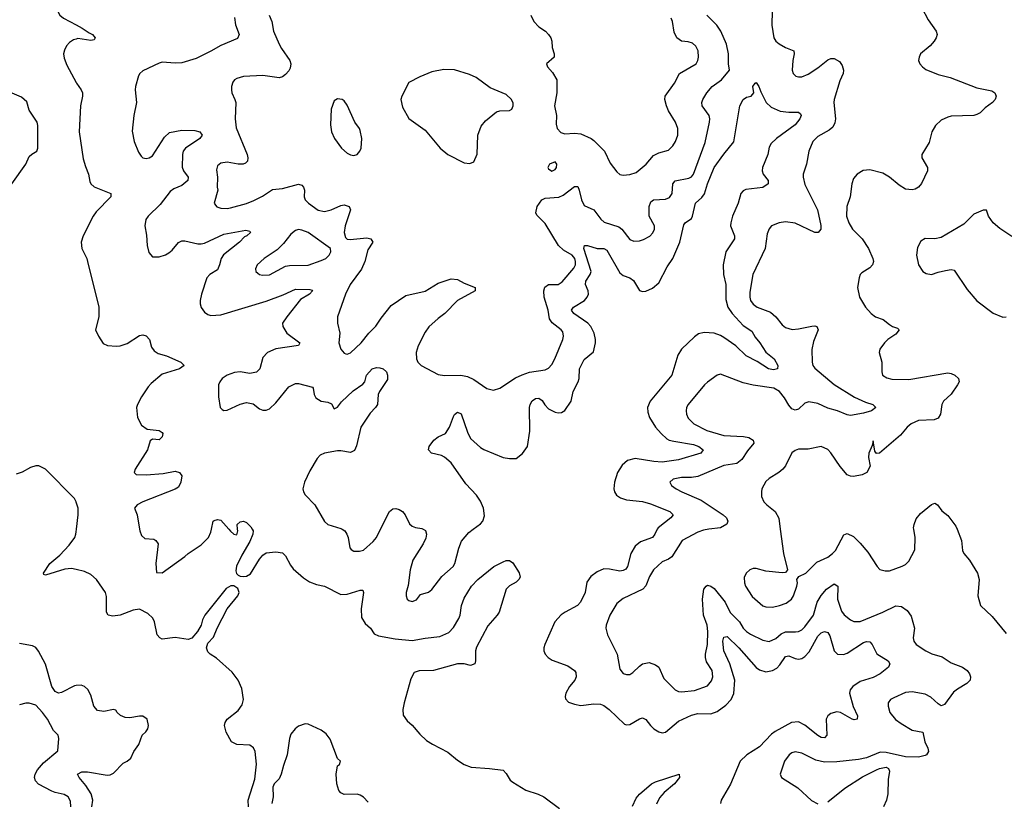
# Model space of a CAD drawing. Header units: inches. Extents: x 1839270 to 1929235, y 762242 to 910350.
# Tile 298 of 362: x 1869652 to 1875718, y 898323 to 903141. Entities that reach past the tile are written whole.
import ezdxf

# ---------------------------------------------------------------- set-up
doc = ezdxf.new("R2010")
doc.units = ezdxf.units.IN
doc.header["$MEASUREMENT"] = 0
for name, color, linetype in [('B8869', 7, 'Continuous'), ('B8879', 7, 'Continuous'), ('B8960', 7, 'Continuous'), ('B8970', 7, 'Continuous')]:
    doc.layers.add(name, color=color, linetype=linetype)

msp = doc.modelspace()

# ---------------------------------------------------------------- linework, layer by layer
at = {"layer": 'B8869', "color": 5}
for points, elevation in [([(1870000, 899752.1), (1869970, 899759.2), (1869930, 899755), (1869810, 899718), (1869800.7, 899720.7), (1869798, 899730), (1869837.7, 899790), (1869899.3, 899840.7), (1869956.9, 899903.1), (1869991.4, 899948.6), (1869998.4, 899970), (1870000, 899983.5)], 580), ([(1870000, 899036.6), (1869990, 899035.5), (1869910, 898993), (1869890, 898990.7), (1869870, 899000.7), (1869849.9, 899030), (1869810, 899169.6), (1869768.1, 899248.1), (1869750, 899271.6), (1869730, 899282), (1869650, 899296.8)], 620), ([(1869967.4, 898290), (1869964.7, 898324.7), (1869949.6, 898350), (1869924.7, 898364.7), (1869870, 898376.8), (1869850, 898385.7), (1869768.4, 898428.4), (1869748, 898450), (1869742.3, 898470), (1869746.4, 898490), (1869761.9, 898518.1), (1869798.7, 898561.3), (1869886.3, 898633.7), (1869892.7, 898710), (1869889, 898730), (1869860.2, 898760.2), (1869822.4, 898830), (1869792.4, 898870), (1869750, 898915.1), (1869710, 898928), (1869690, 898927.8), (1869650, 898917)], 640)]:
    msp.add_lwpolyline(points, dxfattribs=dict(at, elevation=elevation))
at = {"layer": 'B8879', "color": 5}
for points, elevation in [([(1870000, 899983.5), (1870002, 900000)], 580), ([(1870389.8, 900000), (1870391.3, 899990), (1870402, 899962), (1870422.8, 899942.8), (1870478.8, 899938.8), (1870491.1, 899931.1), (1870504.7, 899910), (1870491.3, 899790), (1870494, 899734), (1870530, 899732), (1870670, 899831.3), (1870689.4, 899850.6), (1870770, 899904.7), (1870814, 899950), (1870830, 899982), (1870833.6, 900000)], 580), ([(1870939.3, 900000), (1870950, 899987.7), (1870970, 899970.8), (1870990, 899966), (1870995.6, 899990), (1870994.6, 900000)], 580), ([(1871084.1, 900000), (1871089.2, 899990), (1871087.3, 899970), (1871070, 899925.1), (1871019.6, 899840.4), (1870987.7, 899772.3), (1870983.6, 899743.6), (1870987.7, 899727.7), (1870997.6, 899717.6), (1871010, 899710.1), (1871031.8, 899708.2), (1871050, 899710.7), (1871074.1, 899725.9), (1871130, 899815.8), (1871150, 899841.5), (1871170, 899855.6), (1871230, 899861.6), (1871270, 899855.3), (1871290, 899837.4), (1871319.6, 899779.6), (1871336.6, 899756.6), (1871400.5, 899700.5), (1871436.9, 899676.9), (1871479.4, 899659.4), (1871530.4, 899650), (1871630, 899598.8), (1871670, 899600.5), (1871750, 899624.7), (1871765.2, 899625.2), (1871770.9, 899610.9), (1871755.6, 899510), (1871756.9, 899456.9), (1871779.9, 899419.9), (1871812.8, 899390), (1871835.3, 899355.3), (1871863.1, 899343.1), (1871964.2, 899324.2), (1872070, 899313.8), (1872150, 899329.2), (1872240.8, 899339.2), (1872295.8, 899364.2), (1872324.8, 899395.2), (1872356.8, 899450), (1872365, 899470), (1872373.5, 899530), (1872390, 899575.8), (1872435.8, 899650), (1872474.5, 899690), (1872573, 899770), (1872630, 899800.2), (1872650, 899807.5), (1872670, 899807.3), (1872690, 899793), (1872730, 899732.4), (1872734.4, 899705.6), (1872727.4, 899690), (1872710, 899673.7), (1872668.8, 899651.2), (1872648.8, 899631.2), (1872605.8, 899490), (1872594.2, 899470), (1872535.1, 899404.9), (1872466.3, 899273.7), (1872460.2, 899250), (1872460.2, 899190), (1872455.8, 899170), (1872430, 899159.8), (1872390, 899171.6), (1872350, 899169.9), (1872201, 899130), (1872112.2, 899127.8), (1872083.1, 899116.9), (1872060.8, 899079.2), (1872019.8, 898930), (1872011.7, 898890), (1872015, 898855), (1872039.7, 898819.7), (1872070, 898791.6), (1872116.1, 898736.1), (1872157.8, 898697.8), (1872194.5, 898674.5), (1872290, 898627), (1872350, 898577), (1872390, 898550.4), (1872433.1, 898533.1), (1872546.5, 898526.5), (1872630, 898514.9), (1872650, 898494), (1872674.4, 898454.4), (1872690, 898441.1), (1872770, 898391.8), (1872847, 898367), (1872880.5, 898350), (1872978.5, 898278.5)], 580), ([(1871638.8, 900000), (1871654, 899990), (1871668.1, 899970), (1871674.7, 899950), (1871686.4, 899886.4), (1871694.6, 899874.6), (1871710, 899865.3), (1871744.6, 899864.6), (1871770, 899872), (1871830, 899924.1), (1871850, 899950.3), (1871875.1, 900000)], 620), ([(1872137.7, 900000), (1872151.6, 899991.6), (1872158.6, 899970), (1872154.5, 899945.5), (1872138.2, 899910), (1872074.9, 899810), (1872058.5, 899750), (1872046, 899654), (1872032.4, 899610), (1872032.2, 899590), (1872038.4, 899570), (1872050, 899560.3), (1872070, 899554.3), (1872095.7, 899564.3), (1872122, 899598), (1872170, 899612.9), (1872190, 899628.9), (1872252, 899710), (1872322.8, 899770), (1872333.6, 899790), (1872357.3, 899882.7), (1872374, 899926), (1872418.9, 899981.1), (1872444.8, 900000)], 620), ([(1873579.9, 900000), (1873565.8, 899970), (1873550.3, 899950), (1873476.9, 899923.1), (1873444, 899896), (1873418, 899850), (1873397.5, 899770), (1873386.3, 899753.7), (1873370, 899745), (1873350, 899742.2), (1873285.5, 899754.5), (1873250, 899755.3), (1873210, 899737.6), (1873170, 899709.7), (1873146.9, 899673.1), (1873135.8, 899610), (1873106.7, 899550), (1873088.8, 899530), (1873012, 899490), (1872987.5, 899472.5), (1872947.9, 899430), (1872887.2, 899290), (1872880.3, 899270), (1872880.4, 899250), (1872890.3, 899230.3), (1872908, 899210), (1872932.8, 899192.8), (1873030, 899158), (1873070.2, 899130.2), (1873078.2, 899118.2), (1873080.2, 899090), (1873071.4, 899070), (1873039.6, 899030), (1873017, 898990), (1873012.4, 898970), (1873014.6, 898954.6), (1873033.5, 898933.5), (1873070, 898921.1), (1873110, 898914), (1873190, 898924.9), (1873230, 898922.4), (1873250, 898914.2), (1873284.2, 898890), (1873378.3, 898798.3), (1873390, 898794), (1873410, 898797.4), (1873470, 898831.3), (1873490, 898836.9), (1873510, 898828.4), (1873537.7, 898790), (1873559.5, 898770), (1873590, 898751.3), (1873610, 898745.8), (1873630, 898750.2), (1873710, 898818.1), (1873790, 898854.2), (1873830, 898864.2), (1873910, 898861.5), (1873950, 898876.3), (1874003.4, 898916.6), (1874034.5, 898950), (1874052.5, 898987.5), (1874059, 899070), (1874026.2, 899170), (1873991, 899250), (1873983.8, 899310), (1873990, 899336), (1874010, 899339.7), (1874082.8, 899270), (1874190, 899147.7), (1874210, 899134.2), (1874250, 899121.5), (1874290, 899129.3), (1874315.9, 899144.1), (1874335.8, 899164.2), (1874370, 899216.9), (1874390, 899219.7), (1874430, 899202.6), (1874450, 899199.2), (1874470, 899202.6), (1874490, 899215), (1874515.6, 899244.4), (1874570, 899341.6), (1874590, 899362.8), (1874610, 899370.3), (1874630, 899363.1), (1874642.7, 899342.7), (1874669.4, 899250), (1874690.2, 899230.2), (1874728.4, 899228.4), (1874750, 899236), (1874850, 899302.9), (1874870, 899309.1), (1874890, 899306), (1874904.9, 899290), (1874932.9, 899232.9), (1875002.4, 899190), (1875014, 899170), (1875004.2, 899150), (1874954.4, 899110), (1874910, 899086.3), (1874830, 899060.8), (1874784.9, 899030), (1874768.2, 899010), (1874765, 898990), (1874787.9, 898907.9), (1874813.8, 898850), (1874812.2, 898830), (1874793.5, 898826.5), (1874780.7, 898830), (1874710, 898871.1), (1874685.8, 898874.2), (1874650, 898865.3), (1874630.3, 898850), (1874621.6, 898830), (1874625.3, 898730), (1874610, 898714.7), (1874590, 898717.2), (1874570, 898728.2), (1874490, 898792.1), (1874450, 898812.7), (1874406.7, 898810), (1874307.3, 898752.7), (1874283.5, 898736.5), (1874210, 898658.1), (1874132.5, 898610), (1874091.6, 898570), (1874031.8, 898428.2), (1873973.4, 898330), (1873968.8, 898310)], 620), ([(1873898, 900000), (1873864.6, 899995.4), (1873830, 899981.5), (1873734.4, 899930), (1873670, 899829.7), (1873650, 899815.6), (1873610, 899799.2), (1873557.3, 899750), (1873531.7, 899710), (1873509.1, 899650.9), (1873490.4, 899630), (1873370, 899574.3), (1873330, 899541.6), (1873288.8, 899470), (1873265.3, 899410), (1873263.1, 899390), (1873273.7, 899350), (1873333.4, 899230), (1873350, 899138), (1873370, 899110.8), (1873390, 899104), (1873410, 899104.9), (1873430, 899117.3), (1873470, 899157.3), (1873490, 899170.7), (1873530, 899179.1), (1873570, 899165.5), (1873590, 899150.6), (1873621.1, 899081.1), (1873690.8, 899010), (1873710, 899000.4), (1873730, 898997.4), (1873810, 899005.4), (1873890, 899035.3), (1873915, 899065), (1873921.7, 899090), (1873919.1, 899130), (1873883.9, 899183.9), (1873876.3, 899210), (1873876.5, 899230), (1873889.9, 899290), (1873891.9, 899370), (1873887.2, 899410), (1873865.3, 899470), (1873858, 899570), (1873867, 899630), (1873880.9, 899650), (1873890, 899655.8), (1873909.6, 899650.4), (1873930, 899634.4), (1873998, 899550), (1874030, 899487.8), (1874087.5, 899430), (1874110.1, 899390.1), (1874130.3, 899370), (1874153.8, 899353.8), (1874230, 899316.9), (1874270, 899309.3), (1874310, 899326.7), (1874343.7, 899356.3), (1874370, 899368.9), (1874432.1, 899367.9), (1874450, 899370.2), (1874470, 899380.2), (1874490, 899399.3), (1874542.1, 899470), (1874565.4, 899550), (1874590, 899592.6), (1874622.3, 899630), (1874670, 899664.6), (1874692.3, 899650), (1874690.2, 899570), (1874715.2, 899495.2), (1874731.8, 899471.8), (1874770, 899442.6), (1874791.6, 899431.6), (1874830, 899431.4), (1874970, 899489.4), (1875050, 899528.8), (1875084.7, 899524.7), (1875119.6, 899499.6), (1875143.8, 899463.8), (1875165.5, 899390), (1875156.4, 899330), (1875160.4, 899310), (1875174.9, 899290), (1875235.5, 899250), (1875272.7, 899232.7), (1875334.6, 899214.6), (1875390, 899176), (1875460.7, 899150), (1875490.4, 899130), (1875504.9, 899110), (1875510.3, 899090), (1875508.2, 899070), (1875487.7, 899050), (1875430, 899015.4), (1875404.8, 898995.2), (1875350, 898919.3), (1875330, 898912.7), (1875310, 898923.7), (1875265.3, 898965.3), (1875230, 898984.7), (1875150, 898999.1), (1875110, 898993.7), (1875038.4, 898961.6), (1875016.3, 898950), (1875002.4, 898930), (1875002, 898910), (1875014, 898870), (1875047.5, 898827.5), (1875082, 898802), (1875150, 898762.8), (1875216, 898750), (1875228.2, 898690), (1875248.2, 898650), (1875252.2, 898630), (1875239.1, 898610), (1875230, 898605.1), (1875190, 898596.3), (1875110, 898597.4), (1874990, 898623.7), (1874953.7, 898626.3), (1874870, 898591.8), (1874819.6, 898580.4), (1874686.1, 898566.1), (1874610, 898563.8), (1874557.2, 898577.2), (1874470, 898619.3), (1874430, 898627.4), (1874410, 898621.5), (1874393.7, 898610), (1874364.6, 898570), (1874337.1, 898490), (1874345.5, 898470), (1874446.7, 898406.7), (1874530, 898327.4), (1874570, 898306.7)], 640), ([(1874338.3, 900000), (1874358.4, 899850), (1874382.8, 899750), (1874370, 899734), (1874350, 899732.3), (1874250, 899742.9), (1874190, 899758.4), (1874170, 899758), (1874150, 899749.3), (1874126.8, 899730), (1874116.3, 899703.7), (1874118, 899670), (1874123.8, 899650), (1874165.1, 899585.1), (1874230, 899528.8), (1874250, 899521.1), (1874290, 899520.9), (1874334, 899530), (1874375.1, 899544.9), (1874407, 899570), (1874418.7, 899590), (1874440.7, 899650), (1874443.7, 899670), (1874439, 899690), (1874451.8, 899708.2), (1874494.5, 899730), (1874563.4, 899796.6), (1874630, 899829.1), (1874660.5, 899850), (1874677.4, 899870), (1874730, 899966.4), (1874750, 899974.9), (1874790, 899956.4), (1874830, 899914.4), (1874878.3, 899858.3), (1874935.5, 899770), (1874952.1, 899752.1), (1874983.4, 899743.4), (1875010, 899743.1), (1875090, 899772), (1875110, 899782.4), (1875130, 899803), (1875166.2, 899873.8), (1875168.8, 899950), (1875160.6, 900000)], 660), ([(1875427.1, 900000), (1875455.6, 899930), (1875460.7, 899870), (1875469.2, 899850), (1875504.9, 899810), (1875553.1, 899730), (1875563.6, 899690), (1875554.4, 899590), (1875570.7, 899530), (1875643.2, 899463.2), (1875730, 899357.3)], 660), ([(1871061.6, 898290), (1871060.2, 898330), (1871100.4, 898459.6), (1871111.2, 898551.2), (1871102.6, 898630), (1871092.1, 898652.1), (1871070, 898669.7), (1870990, 898672.6), (1870955.6, 898690), (1870922.8, 898750), (1870914.5, 898790), (1870918.2, 898810), (1870930, 898828.9), (1870996.8, 898883.2), (1871022.9, 898917.1), (1871031.1, 898950), (1871019.3, 899019.3), (1870996.9, 899070), (1870960.2, 899120.2), (1870864.6, 899204.6), (1870824.7, 899230), (1870810, 899244.7), (1870801.9, 899270), (1870810, 899297.6), (1870845.7, 899334.3), (1870868.7, 899390), (1870930, 899509.1), (1870995.7, 899590), (1871003.4, 899610), (1870994.8, 899634.8), (1870970.9, 899650.9), (1870952.1, 899652.1), (1870924.1, 899635.9), (1870793.2, 899470), (1870777.8, 899442.2), (1870769.3, 899410), (1870746.4, 899370), (1870711.7, 899328.3), (1870690, 899321.2), (1870610, 899333.3), (1870530, 899323.1), (1870515.1, 899330), (1870499.2, 899350), (1870482.4, 899430), (1870471.7, 899451.7), (1870441.7, 899481.7), (1870390, 899507.4), (1870350, 899502), (1870270, 899471.7), (1870225.2, 899465.2), (1870197.2, 899470), (1870186.9, 899490), (1870186.7, 899586.7), (1870181.1, 899610), (1870125.1, 899690), (1870090, 899721.2), (1870050, 899740.2), (1870000, 899752.1)], 580), ([(1870095.8, 898290), (1870102.2, 898330), (1870092.1, 898370), (1870059.8, 898419.8), (1870017.6, 898470), (1870008.2, 898490), (1870034.1, 898505.9), (1870070, 898504.6), (1870190, 898484.8), (1870210, 898486.6), (1870230, 898497.5), (1870290, 898558.2), (1870312.8, 898570), (1870335.8, 898590), (1870355.3, 898630), (1870386, 898674), (1870407, 898730), (1870429.1, 898750.9), (1870440.5, 898770), (1870445.8, 898790), (1870436.5, 898830), (1870410, 898847.6), (1870390, 898848.2), (1870330, 898838), (1870300.8, 898840.8), (1870272.3, 898852.2), (1870252, 898870), (1870244.1, 898884.1), (1870230, 898889.5), (1870170, 898877.8), (1870130, 898883.5), (1870107.9, 898910), (1870090, 898977), (1870072.1, 899012.1), (1870050, 899031.5), (1870030, 899039.7), (1870000, 899036.6)], 620), ([(1871798.4, 898318.4), (1871770, 898348.3), (1871750, 898361.1), (1871730, 898367.2), (1871650, 898365.6), (1871630, 898374.7), (1871617.7, 898390), (1871605.2, 898430), (1871601.6, 898490), (1871610, 898541), (1871622, 898550), (1871628, 898570), (1871610, 898588), (1871565.4, 898705.4), (1871538.9, 898738.9), (1871510, 898761.5), (1871430, 898798.7), (1871410, 898801.3), (1871370, 898785.7), (1871349.3, 898770.7), (1871323.1, 898736.9), (1871314.2, 898710), (1871299.7, 898610), (1871276.5, 898543.5), (1871263.5, 898490), (1871250, 898462.2), (1871219.5, 898430), (1871212.3, 898410), (1871212.5, 898350), (1871204.6, 898310)], 580), ([(1874630, 898320.2), (1874735.1, 898404.9), (1874845, 898475), (1874930, 898518), (1874950, 898526.4), (1874990, 898533.4), (1875004.9, 898524.9), (1875010.3, 898510), (1875002.6, 898457.4), (1875000.2, 898370), (1874992.9, 898330), (1874973.4, 898290)], 640), ([(1873426.8, 898293.2), (1873450, 898343.1), (1873470, 898367.8), (1873544.4, 898430), (1873570, 898443.7), (1873714, 898490), (1873717.6, 898470), (1873686.3, 898430), (1873621.8, 898378.2), (1873594.5, 898345.5), (1873574.8, 898305.2)], 580)]:
    msp.add_lwpolyline(points, dxfattribs=dict(at, elevation=elevation))
at = {"layer": 'B8960', "color": 5, "elevation": 580}
for points in [[(1870000, 903958.7), (1869950, 903929.3), (1869870, 903907.1), (1869847.7, 903892.3), (1869827.7, 903872.3), (1869810, 903842.2), (1869776.6, 903803.4), (1869765.3, 903774.7), (1869762.7, 903750), (1869763.4, 903623.4), (1869773.5, 903493.5), (1869790.7, 903430.7), (1869808.9, 903388.9), (1869828.2, 903368.3), (1869850, 903356.5), (1869901.8, 903341.8), (1869916, 903330), (1869918.6, 903318.6), (1869916, 903290), (1869887.6, 903210), (1869888.1, 903188.1), (1869898.7, 903170), (1869922, 903150), (1870000, 903109.4)], [(1870000, 903022.1), (1869983.3, 903016.7), (1869959, 903001), (1869940.1, 902979.9), (1869926.7, 902953.3), (1869921.8, 902930), (1869924.7, 902904.7), (1869941, 902861), (1870000, 902753.6)], [(1869602.9, 902130), (1869688.4, 902251.6), (1869710, 902297.3), (1869727, 902313), (1869758, 902330), (1869763, 902350), (1869762.9, 902490), (1869759, 902510), (1869710, 902584.2), (1869694.6, 902634.6), (1869662.8, 902662.8), (1869590, 902694.6)], [(1870000, 900167.4), (1869999.2, 900170), (1869988.2, 900190), (1869809.6, 900370), (1869770, 900391.1), (1869750, 900390.9), (1869718.6, 900381.4), (1869667.3, 900352.7), (1869630, 900340.2)]]:
    msp.add_lwpolyline(points, dxfattribs=at)
at = {"layer": 'B8970', "color": 5}
for points, elevation in [([(1874291.1, 903288.9), (1874286.7, 903106.7), (1874299.1, 903030), (1874310.3, 903010), (1874331.7, 902991.7), (1874370, 902970.2), (1874420.7, 902950), (1874424.4, 902930), (1874414.9, 902890), (1874411.6, 902830), (1874418, 902810), (1874433.7, 902793.7), (1874450, 902788.3), (1874470, 902789.4), (1874510, 902806.2), (1874570, 902844.6), (1874630, 902893.5), (1874650, 902901.8), (1874670, 902902.9), (1874703.5, 902883.5), (1874720, 902860), (1874727.4, 902830), (1874724.6, 902810), (1874705.3, 902765.3), (1874670, 902648.7), (1874668.1, 902630), (1874677.6, 902530), (1874674.8, 902505.2), (1874661, 902479), (1874639.3, 902460.7), (1874570, 902422.2), (1874539, 902390), (1874514.7, 902330), (1874500.3, 902250), (1874478.7, 902190), (1874479, 902170), (1874490, 902125.5), (1874566.4, 901970), (1874587.3, 901872.7), (1874588.4, 901850), (1874571.4, 901828.6), (1874550, 901829.8), (1874430, 901886.4), (1874370, 901895.4), (1874330.3, 901889.7), (1874284, 901870), (1874268.8, 901851.2), (1874258, 901822), (1874244, 901730), (1874168.3, 901570), (1874150, 901462), (1874149.4, 901430), (1874155.2, 901410), (1874170, 901386.9), (1874196.4, 901370), (1874278.5, 901338.5), (1874310.2, 901310), (1874350, 901259.5), (1874370, 901244.9), (1874412, 901232), (1874450, 901235.4), (1874532.8, 901252.8), (1874550, 901254.3), (1874562.8, 901250), (1874572, 901230), (1874542.6, 901157.4), (1874531.9, 901108.1), (1874534.2, 901030), (1874539.3, 901010), (1874550, 900992.9), (1874670, 900892.9), (1874795.1, 900815.1), (1874864.1, 900784.1), (1874907.7, 900770), (1874926, 900750), (1874900.7, 900730), (1874850, 900715.8), (1874770, 900702), (1874750, 900705.3), (1874690.4, 900730.4), (1874630, 900747.6), (1874570, 900774.8), (1874514.7, 900785.3), (1874490, 900778.3), (1874450, 900741), (1874430, 900734), (1874410, 900742.9), (1874390, 900764.2), (1874364.9, 900810), (1874333.8, 900850), (1874298.4, 900870), (1874170, 900889), (1874110, 900902.7), (1873970, 900955.8), (1873950, 900949.7), (1873890, 900907.2), (1873870.2, 900889.8), (1873770, 900769.4), (1873760.3, 900750), (1873757.4, 900730), (1873759.5, 900710), (1873770, 900685.5), (1873805.5, 900650), (1873886, 900610), (1873990, 900577.2), (1874111.5, 900571.5), (1874145.2, 900565.2), (1874170.3, 900550), (1874174.3, 900530), (1874135.9, 900484.1), (1874101.3, 900430), (1874070, 900406), (1873990, 900392.8), (1873830, 900325.1), (1873790, 900319.7), (1873730, 900319.7), (1873678, 900310), (1873657.3, 900290), (1873668, 900270), (1873695.5, 900250), (1873730.6, 900230), (1873850, 900178.6), (1873985.3, 900090), (1874005.7, 900070), (1874014, 900050), (1874008.9, 900031.1), (1873970.1, 900009.9), (1873898, 900000)], 640), ([(1875210, 903214), (1875250, 903140.7), (1875298.4, 903070), (1875303.7, 903050), (1875298.7, 903030), (1875287, 903010), (1875260.7, 902979.3), (1875203, 902930), (1875193.4, 902910), (1875190.7, 902890), (1875198.8, 902870), (1875214, 902850), (1875235.1, 902835.1), (1875310, 902803.1), (1875384.6, 902784.6), (1875550, 902721.1), (1875642, 902702), (1875659.1, 902690), (1875668, 902670), (1875663, 902650), (1875646, 902630), (1875601.1, 902598.9), (1875570, 902567.6), (1875550, 902556.3), (1875530, 902551.1), (1875390, 902546), (1875370, 902541), (1875330, 902523), (1875294.4, 902490), (1875272.4, 902450), (1875255.1, 902384.9), (1875210.7, 902310), (1875210.6, 902290), (1875244.4, 902230), (1875244.9, 902210), (1875208.9, 902131.1), (1875190, 902109.4), (1875170, 902097), (1875150, 902091.8), (1875110, 902097.4), (1875070, 902120.5), (1875010, 902171.1), (1874970, 902195.1), (1874890, 902215.1), (1874848.5, 902211.5), (1874810.8, 902190), (1874790, 902162), (1874779.3, 902130), (1874768.9, 902050), (1874747.2, 901990), (1874746, 901930), (1874759.5, 901890), (1874782.8, 901850), (1874841.8, 901790), (1874881.6, 901730), (1874909, 901670), (1874911.6, 901650), (1874906, 901630), (1874889, 901611), (1874839.9, 901580.1), (1874830.5, 901570), (1874823.1, 901550), (1874814.4, 901490), (1874826.7, 901430), (1874863.8, 901370), (1874898, 901330), (1874924.9, 901310), (1874972.3, 901292.3), (1875010, 901262.3), (1875030, 901250.3), (1875060.7, 901240.7), (1875070.5, 901230.5), (1875050, 901203.6), (1875000.5, 901170), (1874979.3, 901150), (1874952.4, 901110), (1874948, 901090), (1874964.4, 901030), (1874963, 900970), (1874967.7, 900950), (1874994.6, 900934.6), (1875025.8, 900925.8), (1875130, 900922.6), (1875370, 900964.4), (1875390, 900960.9), (1875413, 900950), (1875435.5, 900930), (1875439.3, 900910), (1875430.4, 900890), (1875390, 900832), (1875344.6, 900790), (1875334, 900770), (1875324.6, 900710), (1875310, 900685.6), (1875285.2, 900674.7), (1875190, 900671.1), (1875144, 900650), (1875120.5, 900630), (1875078.9, 900581.1), (1874950, 900469.3), (1874930, 900468), (1874920.9, 900480.9), (1874910, 900546), (1874904, 900516), (1874883.8, 900470), (1874882.5, 900442.5), (1874891.3, 900390), (1874870.8, 900350), (1874843.4, 900336.6), (1874790, 900325.1), (1874770, 900326.6), (1874750, 900336.2), (1874707.7, 900387.7), (1874650, 900471.5), (1874630, 900491.5), (1874590, 900509.6), (1874510, 900493.5), (1874450, 900494), (1874430, 900486.6), (1874410, 900471.5), (1874370, 900391.5), (1874353.8, 900370), (1874330, 900349.7), (1874270, 900313.7), (1874250, 900295.1), (1874225.3, 900250), (1874221.3, 900230), (1874223.1, 900203.1), (1874237.6, 900170), (1874254.9, 900150), (1874306, 900110), (1874329.1, 900069.1), (1874338.3, 900000)], 660), ([(1870975, 903155), (1870981.4, 903110), (1871004.2, 903050), (1870994.3, 903025.7), (1870890, 902983), (1870830, 902946.5), (1870738.4, 902901.6), (1870650, 902875.7), (1870610, 902873.3), (1870530, 902878.5), (1870510, 902873.7), (1870410, 902825.1), (1870392.2, 902810), (1870384.5, 902795.5), (1870364.7, 902730), (1870362.8, 902710), (1870372.2, 902630), (1870354, 902550), (1870344.8, 902455.2), (1870357.7, 902390), (1870384.4, 902324.4), (1870399.8, 902299.8), (1870410.2, 902290.2), (1870430, 902286.4), (1870450, 902290.2), (1870470, 902303), (1870543.4, 902416.6), (1870574.7, 902445.3), (1870650, 902460.5), (1870730, 902458.5), (1870762, 902450), (1870775.8, 902430), (1870761.7, 902410), (1870672.3, 902350), (1870659.8, 902330), (1870654.4, 902310), (1870652.4, 902232.4), (1870661.4, 902210), (1870689.1, 902170), (1870686.7, 902150), (1870650, 902118.9), (1870601.5, 902098.5), (1870578.6, 902081.4), (1870517.6, 902002.4), (1870443.2, 901930), (1870429.1, 901910), (1870422.4, 901870), (1870432.8, 901812.8), (1870437.2, 901750), (1870447.1, 901707.1), (1870470, 901679.3), (1870510, 901679.1), (1870550, 901691.8), (1870570, 901704), (1870590, 901720.7), (1870630, 901767.1), (1870650, 901777.2), (1870670, 901779), (1870750, 901759.2), (1870770, 901759.2), (1870790, 901764.3), (1870910, 901818.5), (1871044.4, 901844.4), (1871070, 901837.3), (1871073.7, 901830), (1871052, 901810), (1871037.7, 901802.3), (1871006.5, 901770), (1870908, 901692), (1870893.2, 901670), (1870883.5, 901630), (1870870, 901598.9), (1870822.4, 901570), (1870804.4, 901550), (1870771.4, 901450), (1870762.8, 901410), (1870763.6, 901390), (1870770, 901367.7), (1870790, 901338.4), (1870810, 901323.6), (1870830, 901317.3), (1870890, 901322.9), (1871170, 901406.9), (1871274, 901446), (1871350, 901480.8), (1871438.3, 901478.3), (1871454.2, 901474.2), (1871455.5, 901470), (1871436.4, 901450), (1871382.5, 901417.5), (1871297.7, 901310), (1871271.7, 901270), (1871273.1, 901250), (1871297.7, 901210), (1871377.1, 901150), (1871370, 901134), (1871230, 901112.1), (1871178.3, 901090), (1871150, 901059.7), (1871131, 900990), (1871110, 900968.1), (1871070, 900959.5), (1871010, 900969.8), (1870974.4, 900965.6), (1870930.4, 900950), (1870899.6, 900930), (1870884.2, 900910), (1870877.2, 900890), (1870876.5, 900816.5), (1870886.4, 900750), (1870898.4, 900738.4), (1870910, 900733), (1870930, 900734.4), (1871009.1, 900770.9), (1871050, 900782.6), (1871090, 900773.8), (1871130, 900743.1), (1871150, 900734.3), (1871170, 900734), (1871190, 900742.8), (1871230, 900779), (1871310, 900878), (1871350, 900898.5), (1871370, 900898.5), (1871455.3, 900875.3), (1871460.4, 900870), (1871465.5, 900830), (1871476.5, 900810), (1871509.3, 900789.3), (1871550, 900783.2), (1871573.4, 900773.4), (1871590, 900742.8), (1871610, 900752.4), (1871635.1, 900784.9), (1871707, 900853), (1871766.4, 900893.6), (1871778.7, 900910), (1871788.5, 900950), (1871824.2, 900990), (1871850, 900998), (1871870, 900996.1), (1871890.2, 900990), (1871911.6, 900970), (1871918.6, 900950), (1871917.6, 900922.4), (1871867.9, 900850), (1871861.3, 900830), (1871855.8, 900770), (1871843.6, 900750), (1871810, 900716.4), (1871753.8, 900630), (1871726.3, 900513.7), (1871714.9, 900485.1), (1871690, 900473.6), (1871630, 900484.1), (1871610, 900483.1), (1871530, 900468.9), (1871503.6, 900456.4), (1871484.3, 900435.7), (1871438.8, 900361.2), (1871406.2, 900290), (1871396.2, 900250), (1871400.1, 900230), (1871410, 900212.6), (1871470.2, 900150), (1871530, 900047.2), (1871550.6, 900030), (1871630, 900005.8), (1871638.8, 900000)], 620), ([(1871188.9, 903170), (1871204.6, 903130), (1871214.9, 903070), (1871250.2, 902990), (1871263.9, 902963.9), (1871317, 902890), (1871321.3, 902870), (1871317.4, 902842.6), (1871310, 902825.2), (1871290, 902802.7), (1871270, 902789.2), (1871250, 902782.7), (1871150, 902798.3), (1871030, 902791.2), (1870990, 902778.4), (1870974.8, 902770), (1870964.7, 902755.3), (1870956.3, 902730), (1870956.3, 902710), (1870959.1, 902690), (1870978, 902650), (1870982.4, 902630), (1870978.5, 902530), (1870984.5, 902475.5), (1871052.4, 902310), (1871057.6, 902290), (1871055.8, 902270), (1871043.1, 902256.9), (1871028.9, 902251.1), (1870998, 902250), (1870930, 902263.1), (1870890, 902256.2), (1870870, 902241.2), (1870865.1, 902214.9), (1870870.3, 902169.7), (1870868.2, 902110), (1870872.7, 902090), (1870850.6, 902010.6), (1870857.1, 901997.1), (1870867.2, 901987.2), (1870890, 901980.3), (1870930, 901976.9), (1870950, 901981.5), (1871050, 902009), (1871093.5, 902026.5), (1871146.7, 902053.3), (1871210, 902094.6), (1871270, 902100.2), (1871370, 902127.8), (1871390, 902120.3), (1871400.3, 902110), (1871406.3, 902090), (1871404, 902050), (1871410.3, 902030), (1871430.4, 902010), (1871490, 901968.1), (1871530, 901959.1), (1871570.7, 901969.3), (1871630, 901996.5), (1871650, 901999.5), (1871681, 901990), (1871690.6, 901970), (1871657.3, 901870), (1871651.8, 901830), (1871659.3, 901799.3), (1871668.7, 901788.7), (1871687.1, 901787.1), (1871790, 901797), (1871814.8, 901790), (1871827.3, 901770), (1871796.7, 901723.3), (1871777.6, 901650), (1871757.2, 901602.8), (1871687.1, 901510), (1871659.5, 901450), (1871610.3, 901310), (1871610.3, 901270), (1871624.6, 901210), (1871618, 901150), (1871630.5, 901110), (1871650, 901084.9), (1871661.3, 901081.3), (1871670, 901079.3), (1871690, 901088.7), (1871756.4, 901150), (1871803.5, 901210), (1871846.9, 901253.1), (1871879, 901301), (1871941.1, 901378.9), (1872030, 901440.3), (1872150, 901466.9), (1872230, 901518), (1872310, 901544.9), (1872350, 901540.5), (1872390, 901516.3), (1872458, 901490), (1872458, 901470), (1872350, 901409.6), (1872270.4, 901330), (1872230, 901300.4), (1872172.6, 901247.4), (1872150, 901215.6), (1872105.8, 901130), (1872094.9, 901090), (1872096.5, 901050), (1872104.9, 901030), (1872125.5, 901010), (1872230, 900953.4), (1872268.5, 900948.5), (1872370, 900950.2), (1872410, 900942.6), (1872450, 900923.6), (1872530, 900868.5), (1872570, 900857.1), (1872610, 900870.4), (1872706.1, 900933.9), (1872746.9, 900953.1), (1872792.2, 900967.8), (1872890, 900982.6), (1872910, 900992.4), (1872930, 901015.5), (1872949.7, 901050), (1872997.8, 901170), (1873002.7, 901190), (1872997.3, 901217.3), (1872988, 901230), (1872932.4, 901272.4), (1872916.9, 901296.9), (1872906.9, 901350), (1872884.1, 901430), (1872881.4, 901470), (1872888, 901492), (1872910, 901508.1), (1872970, 901509.1), (1872994.9, 901525.1), (1873065.3, 901610), (1873075.2, 901630), (1873077, 901650), (1873071.2, 901670), (1873054.8, 901690), (1873001.5, 901721.5), (1872971.8, 901750), (1872890, 901885.1), (1872837.3, 901937.3), (1872831.3, 901951.3), (1872839.4, 901990), (1872868.5, 902030), (1872890, 902040.8), (1872973.3, 902046.7), (1873000.4, 902059.6), (1873070, 902113.4), (1873090, 902113), (1873099.6, 902090), (1873112.4, 902030), (1873130, 901997), (1873190, 901968.9), (1873232.3, 901912.3), (1873253.2, 901893.2), (1873343.9, 901863.9), (1873360.9, 901850), (1873410, 901786.5), (1873436.4, 901776.4), (1873470, 901778), (1873494.5, 901785.5), (1873533.7, 901806.3), (1873552.8, 901827.2), (1873562, 901850), (1873563.1, 901870), (1873529.9, 901930), (1873531.1, 901988.9), (1873541.3, 902018.7), (1873557.2, 902030), (1873630, 902034.7), (1873655.3, 902044.7), (1873670.9, 902069.1), (1873675.2, 902130), (1873690, 902148.3), (1873775, 902165), (1873790, 902173.6), (1873804.1, 902190), (1873876, 902384), (1873902.7, 902510), (1873904.4, 902530), (1873898.9, 902550), (1873857.7, 902610), (1873855.6, 902630), (1873861.4, 902650), (1873885.8, 902690), (1873918.7, 902730), (1873975.9, 902770), (1874025.7, 902830), (1874019.1, 902870), (1874018.9, 902930), (1874006.6, 902990), (1873972.6, 903070), (1873948.1, 903108.1), (1873886.4, 903170)], 640), ([(1872800.5, 903170), (1872819.1, 903130), (1872850, 903097.3), (1872890.4, 903070.4), (1872910, 903050.8), (1872924, 903030), (1872930.6, 903010), (1872933.4, 902970), (1872944.9, 902930), (1872944, 902910), (1872898, 902870), (1872902.8, 902850), (1872935.2, 902815.2), (1872961, 902770), (1872962, 902690), (1872947.7, 902610), (1872959.1, 902550), (1872956.8, 902496.8), (1872964, 902470), (1872986.7, 902446.7), (1873010, 902438), (1873070, 902441.1), (1873110, 902436.9), (1873173, 902410), (1873190, 902397.6), (1873254.9, 902330), (1873290, 902257.3), (1873330, 902204), (1873350, 902188), (1873370, 902183.8), (1873410, 902186.7), (1873450, 902198.9), (1873511.3, 902250), (1873556.3, 902303.7), (1873590, 902320.3), (1873650, 902336.9), (1873676.5, 902363.5), (1873691.9, 902390), (1873706, 902430), (1873707.3, 902470), (1873692.9, 902510), (1873650, 902578.9), (1873636.5, 902610), (1873626.4, 902650), (1873628.2, 902670), (1873686.6, 902750), (1873716.9, 902810), (1873820.5, 902870), (1873830.9, 902890), (1873834.5, 902910), (1873831.1, 902950), (1873817.8, 902977.8), (1873796.6, 902996.6), (1873770, 903005.1), (1873729.8, 903009.8), (1873700.7, 903030), (1873683.7, 903063.7), (1873674.2, 903130), (1873666, 903150)], 660), ([(1870000, 903109.4), (1870037.2, 903090), (1870079.6, 903059.6), (1870101.1, 903050), (1870117.5, 903030), (1870110, 903016.3), (1870090, 903012.1), (1870010, 903025.2), (1870000, 903022.1)], 580), ([(1870000, 902753.6), (1870002, 902750), (1870030.2, 902710), (1870038, 902690), (1870038.5, 902670), (1870026.2, 902610), (1870019, 902450), (1870043.4, 902283.4), (1870056.3, 902236.3), (1870075.9, 902190), (1870083.6, 902143.6), (1870089.4, 902129.4), (1870110.1, 902110.1), (1870212.2, 902070), (1870213.4, 902050), (1870122.4, 901957.6), (1870104.4, 901930), (1870042.4, 901810), (1870030.4, 901770), (1870034.4, 901730), (1870064.9, 901670), (1870070, 901651.3), (1870138.9, 901370), (1870139, 901310), (1870118.4, 901230), (1870137, 901190), (1870166, 901146), (1870192.9, 901132.9), (1870248.9, 901128.9), (1870270, 901131.9), (1870314.3, 901145.8), (1870390, 901194.2), (1870410, 901198.2), (1870430, 901192.8), (1870452.2, 901170), (1870463.5, 901123.5), (1870480.1, 901100.1), (1870504, 901084), (1870556.3, 901070), (1870644, 901030), (1870664.9, 901010), (1870637, 900990), (1870530, 900955.3), (1870462.2, 900897.8), (1870442.6, 900877.4), (1870402.6, 900817.4), (1870376.5, 900770), (1870371.1, 900750), (1870377.3, 900690), (1870402.1, 900642.1), (1870437.8, 900617.8), (1870510.6, 900610), (1870530, 900597.6), (1870534.4, 900590), (1870528.8, 900570), (1870510, 900551.2), (1870470, 900555.1), (1870454.9, 900545.1), (1870438.8, 900490), (1870362.8, 900370), (1870356, 900350), (1870370, 900338.8), (1870430, 900334.9), (1870535.5, 900344.5), (1870610, 900358.4), (1870636.3, 900350), (1870650.3, 900330), (1870644.9, 900290), (1870630, 900260.7), (1870610, 900248), (1870411, 900170), (1870376, 900150), (1870358, 900130), (1870376, 900090), (1870389.8, 900000)], 580), ([(1872444.8, 900000), (1872490, 900032.9), (1872505.1, 900050), (1872516.3, 900083.7), (1872509.8, 900130), (1872490, 900173.7), (1872465.8, 900210), (1872400.7, 900280.7), (1872310.5, 900410), (1872270, 900444.5), (1872250, 900454.5), (1872189.9, 900469.9), (1872169.9, 900489.9), (1872175.4, 900510), (1872203.2, 900550), (1872230, 900569.4), (1872275.9, 900590), (1872300.2, 900630), (1872323.7, 900696.3), (1872330, 900707), (1872350, 900722), (1872371, 900711), (1872410, 900598), (1872430, 900560.3), (1872490, 900504.4), (1872511, 900491), (1872630, 900442.6), (1872670, 900435.8), (1872710, 900437), (1872750, 900466.4), (1872779.8, 900510), (1872795.8, 900604.2), (1872793.1, 900750), (1872796.8, 900770), (1872810, 900791.8), (1872830, 900806.3), (1872850, 900809), (1872870, 900794), (1872886.7, 900766.7), (1872910, 900743.5), (1872950, 900721.6), (1872970, 900718), (1872990, 900720.8), (1873010, 900732.9), (1873049.8, 900790), (1873061.3, 900850), (1873092.9, 900910), (1873098.7, 900930), (1873101, 900990), (1873130, 901047.4), (1873187, 901093), (1873198.6, 901150), (1873200.2, 901170), (1873192.2, 901210), (1873170.6, 901250), (1873152.4, 901270), (1873066.8, 901330), (1873050.9, 901350), (1873064.7, 901370), (1873132.7, 901410), (1873149, 901430), (1873155.6, 901450), (1873154.1, 901470), (1873137.7, 901510), (1873140.2, 901530), (1873167.3, 901570), (1873172.4, 901590), (1873128.1, 901730), (1873131.3, 901748.7), (1873150, 901750.2), (1873210, 901730.8), (1873250, 901730.2), (1873270, 901720.2), (1873350, 901581.1), (1873370, 901565.5), (1873410, 901549.1), (1873432.9, 901532.9), (1873471.3, 901471.3), (1873490, 901465.8), (1873510, 901468.3), (1873550, 901485.6), (1873590, 901519), (1873641.2, 901618.8), (1873675.6, 901670), (1873719.9, 901770), (1873744.2, 901875.8), (1873751.7, 901888.3), (1873790, 901915.8), (1873797.4, 901930), (1873815.1, 902010), (1873854.6, 902045.4), (1873871.4, 902068.6), (1873888.6, 902130), (1873931, 902230), (1873990, 902313.4), (1874052.4, 902387.6), (1874089.2, 902610.8), (1874110, 902650.3), (1874130, 902664.2), (1874159.3, 902670), (1874175.1, 902690), (1874169.6, 902730), (1874184, 902750), (1874190, 902754), (1874206.8, 902730), (1874217.2, 902697.2), (1874250.2, 902630.3), (1874281.8, 902601.8), (1874337.4, 902577.4), (1874390, 902570.3), (1874450, 902570.4), (1874462, 902562), (1874466, 902550), (1874458, 902530), (1874430, 902493.5), (1874315.6, 902410), (1874282.7, 902377.3), (1874270, 902356.2), (1874260.7, 902310), (1874229.3, 902230), (1874226.4, 902210), (1874231.6, 902190), (1874262.6, 902150), (1874262.4, 902130), (1874230, 902106.3), (1874125.5, 902094.5), (1874110, 902087.4), (1874095.2, 902070), (1874078.6, 902010), (1874043.9, 901930), (1874032.4, 901890), (1874031, 901870), (1874056.6, 901810), (1874056.3, 901790), (1874002.6, 901710), (1873986.4, 901630), (1873988.6, 901570), (1874003, 901510), (1874003.2, 901416.8), (1874015.1, 901370), (1874042.2, 901330), (1874110, 901256.3), (1874161.9, 901221.9), (1874183.8, 901183.8), (1874212.2, 901150), (1874250, 901092.2), (1874300.7, 901050), (1874322, 901010), (1874320.7, 900990), (1874296.1, 900983.9), (1874264.7, 900990), (1874195.1, 901035.1), (1874128.4, 901068.4), (1874063.4, 901130), (1873990, 901181.5), (1873970, 901194), (1873930, 901208.3), (1873870, 901213.5), (1873835, 901205), (1873810, 901186.9), (1873730.3, 901110), (1873707.3, 901072.7), (1873669.1, 900950), (1873535.8, 900790), (1873519.7, 900750), (1873521.8, 900721.8), (1873532.2, 900690), (1873568.3, 900630), (1873603.2, 900590), (1873638.6, 900558.6), (1873652.7, 900550), (1873682.5, 900542.5), (1873802.9, 900522.9), (1873835.3, 900510), (1873862.6, 900490), (1873848.5, 900470), (1873710, 900428.7), (1873610, 900414.8), (1873557.9, 900417.9), (1873443.1, 900436.9), (1873396.3, 900423.7), (1873363.7, 900396.3), (1873335.9, 900350), (1873317.1, 900290), (1873312.7, 900250), (1873316.2, 900230), (1873329, 900210), (1873353, 900193), (1873390, 900181), (1873490, 900170.5), (1873537.6, 900157.6), (1873658.4, 900110), (1873678, 900090), (1873663.6, 900070), (1873584.6, 900010), (1873579.9, 900000)], 620), ([(1875765.1, 901805.1), (1875690, 901853.6), (1875649.4, 901890), (1875621.2, 901930), (1875608, 901968), (1875588, 901968), (1875530, 901942), (1875470, 901880.7), (1875330, 901799.5), (1875290, 901791.5), (1875230, 901791.6), (1875204.2, 901775.8), (1875182.8, 901737.2), (1875177.1, 901690), (1875190.3, 901630.3), (1875217.3, 901590), (1875237.3, 901577.3), (1875270, 901570.5), (1875310, 901585.5), (1875356, 901596), (1875390, 901602), (1875410, 901598), (1875490, 901478.8), (1875549, 901409), (1875650, 901333), (1875710, 901307.3), (1875730, 901310.7)], 680), ([(1870002, 900000), (1870012.8, 900090), (1870011.4, 900130), (1870000, 900167.4)], 580), ([(1875160.6, 900000), (1875158.9, 900010), (1875162, 900030), (1875176.1, 900063.9), (1875201.6, 900098.4), (1875270, 900153), (1875290, 900160.5), (1875306.8, 900150), (1875334, 900114), (1875370, 900084.9), (1875419.3, 900019.3), (1875427.1, 900000)], 660), ([(1871875.1, 900000), (1871930, 900109), (1871950, 900126.9), (1871970, 900129.2), (1871990, 900122.6), (1872010, 900109.2), (1872027.3, 900090), (1872054.1, 900034.1), (1872070, 900018.5), (1872090, 900010.2), (1872130, 900004.7), (1872137.7, 900000)], 620), ([(1870833.6, 900000), (1870843.7, 900050), (1870850, 900054.4), (1870870, 900060.3), (1870890, 900056.5), (1870939.3, 900000)], 580), ([(1870994.6, 900000), (1870991.5, 900030), (1871010, 900047), (1871030, 900050.2), (1871050, 900042), (1871076.1, 900016.1), (1871084.1, 900000)], 580)]:
    msp.add_lwpolyline(points, dxfattribs=dict(at, elevation=elevation))
for points, elevation in [([(1872265.2, 902834.8), (1872190, 902820.9), (1872118, 902790), (1872050, 902754), (1872006, 902670), (1872001, 902650), (1872010, 902602), (1872050, 902531.3), (1872150, 902460.7), (1872243, 902350), (1872290.6, 902310), (1872390, 902259.1), (1872425.6, 902254.4), (1872450, 902264.7), (1872470, 902312), (1872474.8, 902430), (1872495, 902485), (1872521.8, 902518.2), (1872590, 902572.4), (1872610, 902579.5), (1872670, 902580.7), (1872684, 902590), (1872692.7, 902610), (1872692.5, 902627.5), (1872682.7, 902650), (1872650, 902680.9), (1872550, 902722), (1872464.4, 902784.4), (1872424, 902804), (1872330, 902832)], 660), ([(1871610, 902654), (1871590, 902642), (1871570.8, 902590), (1871567.5, 902492.5), (1871573.4, 902450), (1871590.6, 902410), (1871634.4, 902350), (1871670, 902319.5), (1871690, 902308.5), (1871710, 902304.9), (1871730, 902310.5), (1871747.3, 902330), (1871755.8, 902350), (1871759.6, 902410), (1871750, 902458), (1871746, 902470), (1871717.2, 902510), (1871670, 902615.3), (1871650, 902642), (1871638, 902650)], 660), ([(1872950, 902265.2), (1872916, 902250), (1872904.9, 902230), (1872910, 902221), (1872930, 902208.4), (1872950, 902217.3), (1872959.5, 902230), (1872960.9, 902250)], 660), ([(1871370, 901847.2), (1871350, 901842), (1871321.4, 901818.6), (1871277.8, 901762.2), (1871238.2, 901721.8), (1871158, 901670), (1871115.5, 901630), (1871105.5, 901605.5), (1871107.3, 901590), (1871118.4, 901578.4), (1871130, 901570.6), (1871147.5, 901567.5), (1871190, 901568.9), (1871290, 901621.1), (1871314.8, 901625.2), (1871430, 901627.6), (1871510, 901657.6), (1871536.9, 901670), (1871558.7, 901690), (1871569.6, 901710), (1871566, 901730), (1871430, 901828.7), (1871390, 901844.5)], 640)]:
    msp.add_lwpolyline(points, close=True, dxfattribs=dict(at, elevation=elevation))

doc.saveas('drawing.dxf')
